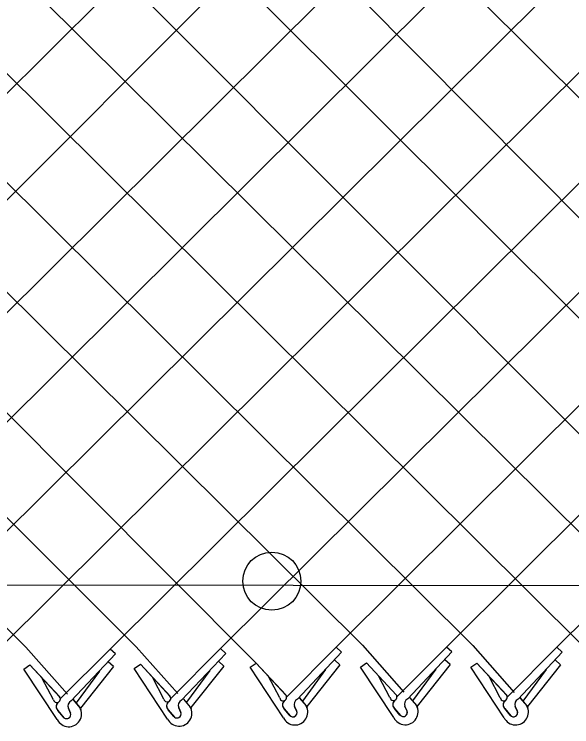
# Model space of a CAD drawing. Extents: x 0 to 2.85, y -0.1 to 1.83.
# Drawn here: x 0.4432 to 0.4839, y 0.8084 to 0.8604 of the extents above; entities that cross this region are included whole.
import ezdxf

# ---------------------------------------------------------------- set-up
doc = ezdxf.new("R2010")
doc.units = 0
doc.layers.add('sb_Chainlink Fence', color=7, linetype='Continuous')
doc.layers.add('sb_Existing Structural Steel', color=7, linetype='Continuous')

msp = doc.modelspace()

# ---------------------------------------------------------------- linework, layer by layer
at = {"layer": 'sb_Chainlink Fence'}
for p, q in [((0.40804886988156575, 0.9224612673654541), (0.5169369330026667, 0.8127874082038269)), ((0.4179421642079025, 0.8140582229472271), (0.5257110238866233, 0.9210918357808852)), ((0.3373802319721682, 0.9206084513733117), (0.44404641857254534, 0.8141771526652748)), ((0.3454345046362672, 0.9206250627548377), (0.4521031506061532, 0.814221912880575)), ((0.3534969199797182, 0.920684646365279), (0.46086286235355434, 0.813022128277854)), ((0.3615536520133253, 0.9206398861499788), (0.46861443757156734, 0.8143254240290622)), ((0.3696065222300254, 0.9206341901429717), (0.47666871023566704, 0.8143088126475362)), ((0.37763564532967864, 0.920628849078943), (0.48473112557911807, 0.8142492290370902)), ((0.3856891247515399, 0.9206084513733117), (0.4927878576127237, 0.814293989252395)), ((0.3937433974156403, 0.9206250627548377), (0.5011426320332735, 0.8130167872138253)), ((0.40180581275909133, 0.920684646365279), (0.5085103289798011, 0.8141721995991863)), ((0.40183256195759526, 0.8140077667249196), (0.5088431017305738, 0.9203873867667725)), ((0.41791541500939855, 0.9206341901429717), (0.524688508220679, 0.8140907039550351)), ((0.426020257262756, 0.8141059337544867), (0.5330132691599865, 0.9204431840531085)), ((0.4340737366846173, 0.8141263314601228), (0.5410700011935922, 0.9203984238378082)), ((0.44212800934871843, 0.8141097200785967), (0.5491228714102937, 0.9203927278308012)), ((0.47475844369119, 0.8141984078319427), (0.5813711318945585, 0.9204008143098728)), ((0.4501904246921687, 0.8140501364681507), (0.5572009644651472, 0.9203450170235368)), ((0.4582471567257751, 0.8140948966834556), (0.5652544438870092, 0.9203246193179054)), ((0.4667049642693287, 0.8141780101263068), (0.5733087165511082, 0.9203412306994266)), ((0.482812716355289, 0.8141817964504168), (0.5894278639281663, 0.9203560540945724)), ((0.40988929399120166, 0.8140525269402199), (0.5111949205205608, 0.9153836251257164)), ((0.46861443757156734, 0.8143254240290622), (0.47164976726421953, 0.8109077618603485)), ((0.47666871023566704, 0.8143088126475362), (0.47970403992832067, 0.8108911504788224)), ((0.44404641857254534, 0.8141771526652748), (0.4470817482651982, 0.8107594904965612)), ((0.4465630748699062, 0.8104073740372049), (0.4501904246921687, 0.8140501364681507)), ((0.45058622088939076, 0.8136914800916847), (0.4501904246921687, 0.8140501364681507)), ((0.4521031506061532, 0.814221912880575), (0.4551384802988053, 0.8108042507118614)), ((0.4546198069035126, 0.8104521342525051), (0.4582471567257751, 0.8140948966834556)), ((0.45864295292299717, 0.8137362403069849), (0.4582471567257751, 0.8140948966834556)), ((0.46307761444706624, 0.8105352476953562), (0.4667049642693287, 0.8141780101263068)), ((0.4638753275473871, 0.8103927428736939), (0.4671007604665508, 0.8138193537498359)), ((0.4671007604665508, 0.8138193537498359), (0.4667049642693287, 0.8141780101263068)), ((0.47113109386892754, 0.8105556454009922), (0.47475844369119, 0.8141984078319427)), ((0.4719288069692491, 0.81041314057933), (0.4751542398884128, 0.813839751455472)), ((0.4751542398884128, 0.813839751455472), (0.47475844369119, 0.8141984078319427)), ((0.4791853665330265, 0.8105390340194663), (0.482812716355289, 0.8141817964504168)), ((0.4799830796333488, 0.8103965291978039), (0.4832085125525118, 0.813823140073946)), ((0.4832085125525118, 0.813823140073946), (0.482812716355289, 0.8141817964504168)), ((0.44736078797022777, 0.8102648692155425), (0.45058622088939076, 0.8136914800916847)), ((0.45541752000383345, 0.8103096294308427), (0.45864295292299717, 0.8137362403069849)), ((0.47501989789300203, 0.812913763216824), (0.4746241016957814, 0.8132724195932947)), ((0.4439023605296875, 0.812589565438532), (0.4443483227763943, 0.812894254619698)), ((0.4443483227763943, 0.812894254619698), (0.4465043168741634, 0.8105706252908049)), ((0.4443483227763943, 0.812894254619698), (0.4465181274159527, 0.8105568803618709)), ((0.45045187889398, 0.8127654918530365), (0.448039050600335, 0.8097307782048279)), ((0.45045187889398, 0.8127654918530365), (0.4500560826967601, 0.8131241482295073)), ((0.4519590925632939, 0.812634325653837), (0.4524050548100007, 0.8129390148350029)), ((0.4524050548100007, 0.8129390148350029), (0.45456104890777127, 0.810615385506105)), ((0.4524050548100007, 0.8129390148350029), (0.45457485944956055, 0.810601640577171)), ((0.4585086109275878, 0.8128102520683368), (0.4560957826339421, 0.8097755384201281)), ((0.4585086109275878, 0.8128102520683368), (0.4581128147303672, 0.8131689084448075)), ((0.46041690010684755, 0.812717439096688), (0.46086286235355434, 0.813022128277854)), ((0.46086286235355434, 0.813022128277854), (0.46301885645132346, 0.8106984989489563)), ((0.46086286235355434, 0.813022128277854), (0.46303266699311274, 0.8106847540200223)), ((0.46696641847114, 0.8128933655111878), (0.46455359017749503, 0.8098586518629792)), ((0.46696641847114, 0.8128933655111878), (0.4665706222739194, 0.8132520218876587)), ((0.46847037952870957, 0.8127378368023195), (0.4689163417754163, 0.8130425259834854)), ((0.4689163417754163, 0.8130425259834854), (0.4710723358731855, 0.8107188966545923)), ((0.4689163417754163, 0.8130425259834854), (0.47108614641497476, 0.8107051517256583)), ((0.47501989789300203, 0.812913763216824), (0.4726070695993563, 0.8098790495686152)), ((0.47652465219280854, 0.812721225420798), (0.4769706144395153, 0.813025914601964)), ((0.4769706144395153, 0.813025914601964), (0.47912660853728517, 0.8107022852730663)), ((0.4769706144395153, 0.813025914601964), (0.47914041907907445, 0.8106885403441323)), ((0.4830741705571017, 0.8128971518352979), (0.4806613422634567, 0.8098624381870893)), ((0.4830741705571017, 0.8128971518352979), (0.4826783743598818, 0.8132558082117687)), ((0.4463388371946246, 0.8089006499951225), (0.4439023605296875, 0.812589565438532)), ((0.4494128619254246, 0.8124334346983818), (0.4477158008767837, 0.8101234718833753)), ((0.45439556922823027, 0.8089454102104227), (0.4519590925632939, 0.812634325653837)), ((0.45746959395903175, 0.8124781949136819), (0.45577253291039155, 0.8101682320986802)), ((0.4628533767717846, 0.8090285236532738), (0.46041690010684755, 0.812717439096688)), ((0.46592740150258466, 0.8125613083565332), (0.46423034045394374, 0.8102513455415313)), ((0.4709068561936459, 0.8090489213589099), (0.46847037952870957, 0.8127378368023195)), ((0.4739808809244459, 0.8125817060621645), (0.47228381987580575, 0.8102717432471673)), ((0.4789611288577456, 0.8090323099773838), (0.47652465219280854, 0.812721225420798)), ((0.4820351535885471, 0.8125650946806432), (0.48033809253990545, 0.8102551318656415)), ((0.4460614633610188, 0.8103561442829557), (0.4452498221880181, 0.81190769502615)), ((0.4541181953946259, 0.810400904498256), (0.45330655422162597, 0.8119524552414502)), ((0.4625760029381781, 0.810484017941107), (0.46176436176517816, 0.8120355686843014)), ((0.4706294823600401, 0.8105044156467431), (0.4698178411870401, 0.8120559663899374)), ((0.4786837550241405, 0.810487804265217), (0.4778721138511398, 0.8120393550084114)), ((0.44749592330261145, 0.8103603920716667), (0.44799113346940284, 0.8097741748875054)), ((0.44750248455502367, 0.8103514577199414), (0.44799362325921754, 0.8097721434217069)), ((0.4555526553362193, 0.810405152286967), (0.4560478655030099, 0.8098189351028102)), ((0.4555592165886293, 0.8103962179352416), (0.4560503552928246, 0.8098169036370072)), ((0.4640104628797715, 0.8104882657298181), (0.4645056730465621, 0.8099020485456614)), ((0.46401702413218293, 0.8104793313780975), (0.4645081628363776, 0.8099000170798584)), ((0.47206394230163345, 0.8105086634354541), (0.4725591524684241, 0.8099224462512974)), ((0.47207050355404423, 0.8104997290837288), (0.4725616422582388, 0.8099204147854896)), ((0.48011821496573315, 0.8104920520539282), (0.48061342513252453, 0.8099058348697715)), ((0.4801247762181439, 0.8104831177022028), (0.48061591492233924, 0.8099038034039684)), ((0.4473125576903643, 0.8093711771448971), (0.4471490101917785, 0.8097254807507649)), ((0.4471496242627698, 0.8097129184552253), (0.4473122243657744, 0.8093792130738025)), ((0.44799113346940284, 0.8097741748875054), (0.4480275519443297, 0.8097060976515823)), ((0.4480275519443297, 0.8097060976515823), (0.4480585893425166, 0.8096332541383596)), ((0.45536928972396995, 0.8094159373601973), (0.45520574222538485, 0.809770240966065)), ((0.45520635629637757, 0.8097576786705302), (0.4553689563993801, 0.8094239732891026)), ((0.4560478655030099, 0.8098189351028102), (0.4560842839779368, 0.8097508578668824)), ((0.4560842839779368, 0.8097508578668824), (0.456115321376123, 0.8096780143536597)), ((0.46330499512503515, 0.8092135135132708), (0.46290097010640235, 0.8096972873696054)), ((0.46290097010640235, 0.8096972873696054), (0.4633460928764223, 0.809170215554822)), ((0.4638270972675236, 0.8094990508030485), (0.4636635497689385, 0.8098533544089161)), ((0.4636641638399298, 0.8098407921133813), (0.46382676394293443, 0.8095070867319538)), ((0.4645056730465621, 0.8099020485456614), (0.464542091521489, 0.8098339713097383)), ((0.464542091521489, 0.8098339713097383), (0.4645731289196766, 0.8097611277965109)), ((0.47135847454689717, 0.8092339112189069), (0.4709544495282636, 0.8097176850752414)), ((0.4709544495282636, 0.8097176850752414), (0.47139957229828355, 0.8091906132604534)), ((0.4718805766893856, 0.8095194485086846), (0.4717170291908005, 0.8098737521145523)), ((0.4717176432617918, 0.8098611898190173), (0.4718802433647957, 0.8095274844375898)), ((0.4725591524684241, 0.8099224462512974), (0.47259557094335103, 0.8098543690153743)), ((0.47259557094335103, 0.8098543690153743), (0.4726266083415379, 0.8097815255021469)), ((0.4794127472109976, 0.8092172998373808), (0.47900872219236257, 0.8097010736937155)), ((0.47900872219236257, 0.8097010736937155), (0.4794538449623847, 0.8091740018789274)), ((0.47993484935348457, 0.8095028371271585), (0.47977130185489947, 0.8098571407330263)), ((0.47977191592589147, 0.8098445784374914), (0.4799345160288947, 0.8095108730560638)), ((0.48061342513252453, 0.8099058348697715), (0.48064984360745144, 0.8098377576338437)), ((0.48064984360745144, 0.8098377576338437), (0.4806808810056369, 0.8097649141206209)), ((0.4467904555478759, 0.8090856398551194), (0.4463864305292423, 0.8095694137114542)), ((0.4463864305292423, 0.8095694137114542), (0.4468315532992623, 0.809042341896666)), ((0.45484718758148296, 0.8091304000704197), (0.4544431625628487, 0.8096141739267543)), ((0.4544431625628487, 0.8096141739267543), (0.4548882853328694, 0.8090871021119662))]:
    msp.add_line(p, q, dxfattribs=at)
for centre, radius, start, end in [((0.46282797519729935, 0.8105281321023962), 0.00025580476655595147, 189.9304409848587, 40.97853800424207), ((0.4708814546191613, 0.8105485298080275), 0.00025580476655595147, 189.9304409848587, 40.97853800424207), ((0.4789357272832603, 0.8105319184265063), 0.00025580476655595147, 189.9304409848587, 40.97853800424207), ((0.44631343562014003, 0.8104002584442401), 0.00025580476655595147, 189.9304409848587, 40.97853800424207), ((0.44664589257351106, 0.8098527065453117), 0.0003843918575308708, 126.9947472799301, 219.79833989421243), ((0.44665640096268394, 0.8098522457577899), 0.0003909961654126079, 127.7656421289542, 226.33281459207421), ((0.44753673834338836, 0.8098848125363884), 0.00041880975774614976, 114.84216649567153, 203.51671506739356), ((0.4543701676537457, 0.810445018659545), 0.00025580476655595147, 189.9304409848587, 40.97853800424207), ((0.4547026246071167, 0.8098974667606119), 0.0003843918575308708, 126.9947472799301, 219.79833989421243), ((0.45471313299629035, 0.8098970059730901), 0.0003909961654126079, 127.7656421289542, 226.33281459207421), ((0.4555934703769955, 0.8099295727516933), 0.00041880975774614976, 114.84216649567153, 203.51671506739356), ((0.4631604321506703, 0.809980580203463), 0.0003843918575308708, 126.9947472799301, 219.79833989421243), ((0.463170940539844, 0.8099801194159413), 0.0003909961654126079, 127.7656421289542, 226.33281459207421), ((0.4640512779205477, 0.8100126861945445), 0.00041880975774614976, 114.84216649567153, 203.51671506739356), ((0.47121391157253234, 0.8100009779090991), 0.0003843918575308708, 126.9947472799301, 219.79833989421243), ((0.47122441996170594, 0.8100005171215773), 0.0003909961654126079, 127.7656421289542, 226.33281459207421), ((0.4721047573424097, 0.8100330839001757), 0.00041880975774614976, 114.84216649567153, 203.51671506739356), ((0.4792681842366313, 0.8099843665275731), 0.0003843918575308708, 126.9947472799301, 219.79833989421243), ((0.4792786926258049, 0.8099839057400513), 0.0003909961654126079, 127.7656421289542, 226.33281459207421), ((0.4801590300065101, 0.8100164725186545), 0.00041880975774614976, 114.84216649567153, 203.51671506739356), ((0.44717728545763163, 0.8093154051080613), 0.0009354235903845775, 206.32021657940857, 29.22686940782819), ((0.455234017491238, 0.8093601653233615), 0.0009354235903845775, 206.32021657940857, 29.22686940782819), ((0.46369182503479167, 0.8094432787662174), 0.0009354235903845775, 206.32021657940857, 29.22686940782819), ((0.47174530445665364, 0.8094636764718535), 0.0009354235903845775, 206.32021657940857, 29.22686940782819), ((0.4797995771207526, 0.8094470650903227), 0.0009354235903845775, 206.32021657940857, 29.22686940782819), ((0.4470232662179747, 0.8092800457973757), 0.00030330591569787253, 219.86319118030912, 17.48524419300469), ((0.44702435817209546, 0.8092785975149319), 0.00030494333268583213, 230.78260140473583, 19.265642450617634), ((0.4550799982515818, 0.8093248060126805), 0.00030330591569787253, 219.86319118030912, 17.48524419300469), ((0.4550810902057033, 0.8093233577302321), 0.00030494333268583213, 230.78260140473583, 19.265642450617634), ((0.4635378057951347, 0.8094079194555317), 0.00030330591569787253, 219.86319118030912, 17.48524419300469), ((0.4635388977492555, 0.8094064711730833), 0.00030494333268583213, 230.78260140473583, 19.265642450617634), ((0.4715912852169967, 0.809428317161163), 0.00030330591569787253, 219.86319118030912, 17.48524419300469), ((0.4715923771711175, 0.8094268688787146), 0.00030494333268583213, 230.78260140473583, 19.265642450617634), ((0.4796455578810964, 0.8094117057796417), 0.00030330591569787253, 219.86319118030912, 17.48524419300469), ((0.4796466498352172, 0.8094102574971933), 0.00030494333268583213, 230.78260140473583, 19.265642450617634)]:
    msp.add_arc(centre, radius, start, end, dxfattribs=at)
at = {"layer": 'sb_Existing Structural Steel'}
msp.add_line((0.3279582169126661, 0.8189246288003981), (1.0977552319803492, 0.8177376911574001), dxfattribs=at)
msp.add_circle((0.46200462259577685, 0.8190053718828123), 0.0021204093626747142, dxfattribs=at)

doc.saveas('drawing.dxf')
